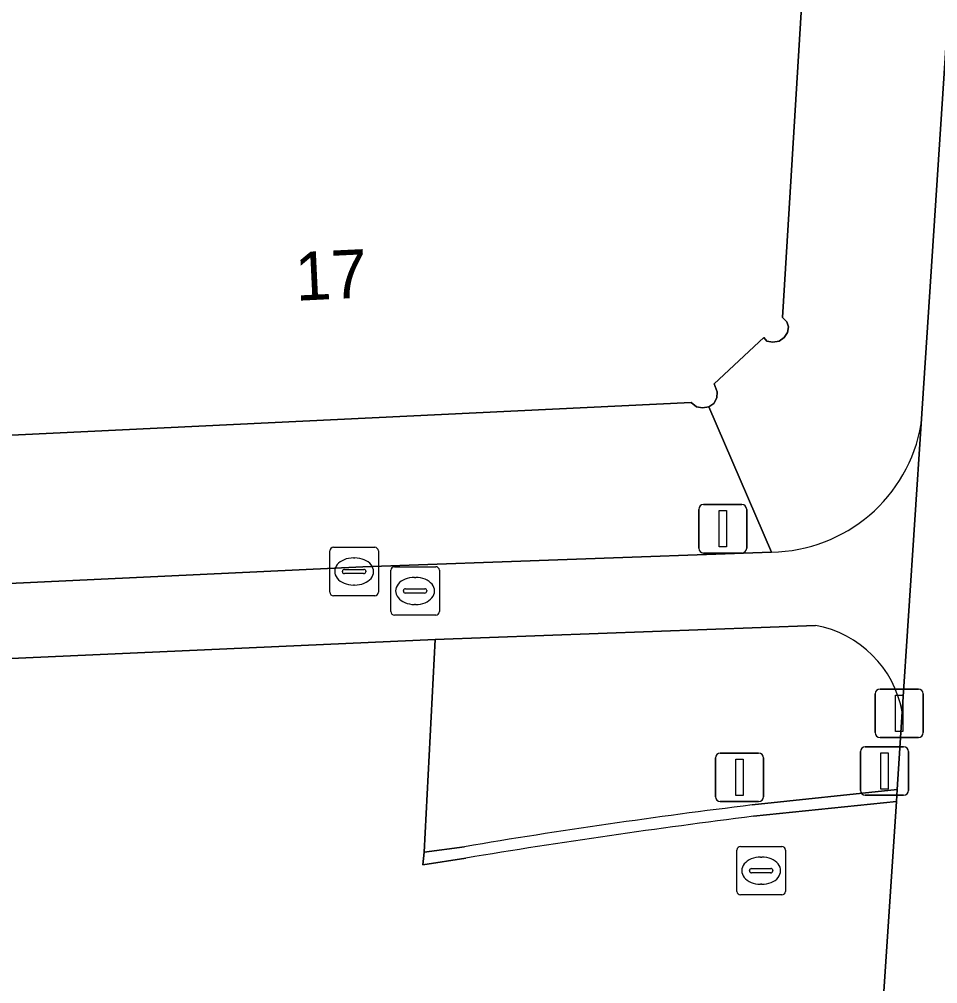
# Model space of a CAD drawing. Extents: x 161087 to 161926, y 382572 to 383873.
# Drawn here: x 161847.36 to 161866.3, y 382840.09 to 382859.99 of the extents above; entities that cross this region are included whole.
import ezdxf

# ---------------------------------------------------------------- set-up
doc = ezdxf.new("R2010")
doc.units = 0
for name, color, linetype in [('IMGEO_Drukknoppaal', 7, 'Continuous'), ('IMGEO_Fietspad_gesloten', 7, 'Continuous'), ('IMGEO_Kolk', 7, 'Continuous'), ('IMGEO_Lichtmast', 7, 'Continuous'), ('IMGEO_Pand', 7, 'Continuous'), ('IMGEO_Pand_nummerreeks', 7, 'Continuous'), ('IMGEO_Rijbaan_lokaal_gesloten', 7, 'Continuous'), ('IMGEO_Rioolput', 7, 'Continuous'), ('IMGEO_Verkeerseiland_open', 7, 'Continuous'), ('IMGEO_Verkeersregelinstallatiepaal', 7, 'Continuous'), ('IMGEO_Voetpad_open', 7, 'Continuous')]:
    doc.layers.add(name, color=color, linetype=linetype)

msp = doc.modelspace()

# ---------------------------------------------------------------- linework, layer by layer
at = {"layer": 'IMGEO_Drukknoppaal'}
for p, q in [((161865.109, 382846.167), (161865.899, 382846.167)), ((161865.899, 382846.167), (161865.109, 382846.167)), ((161865.009, 382845.267), (161865.009, 382846.067)), ((161865.009, 382846.067), (161865.009, 382845.267)), ((161865.999, 382846.067), (161865.999, 382845.267)), ((161865.999, 382845.267), (161865.999, 382846.067)), ((161865.899, 382845.167), (161865.109, 382845.167)), ((161865.109, 382845.167), (161865.899, 382845.167))]:
    msp.add_line(p, q, dxfattribs=at)
msp.add_lwpolyline([(161865.429, 382846.042), (161865.579, 382846.042), (161865.579, 382845.292), (161865.429, 382845.292), (161865.429, 382846.042)], dxfattribs=at)
for centre, start, end in [((161865.109, 382846.067), 90, 180), ((161865.109, 382846.067), 90, 180), ((161865.899, 382846.067), 0, 90), ((161865.899, 382846.067), 360, 90), ((161865.109, 382845.267), 180, 270), ((161865.109, 382845.267), 180, 270), ((161865.899, 382845.267), 270, 0), ((161865.899, 382845.267), 270, 0)]:
    msp.add_arc(centre, 0.1, start, end, dxfattribs=at)
at = {"layer": 'IMGEO_Fietspad_gesloten'}
msp.add_lwpolyline([(161867.147, 382869.551), (161866.618, 382861.706), (161865.956, 382851.636), (161865.566, 382845.696), (161865.461, 382844.092), (161865.445, 382843.847), (161865.12, 382838.895), (161865.105, 382838.659), (161865.013, 382837.253), (161864.583, 382830.709), (161868.468, 382828.616), (161868.493, 382828.949), (161868.857, 382834.621), (161868.883, 382835.013), (161869.087, 382838.199), (161869.439, 382843.669), (161869.49, 382844.463)], dxfattribs=at)
at = {"layer": 'IMGEO_Kolk'}
for p, q in [((161853.836, 382849.092), (161854.688, 382849.092)), ((161853.761, 382848.166), (161853.761, 382849.018)), ((161854.249, 382848.872), (161854.274, 382848.872)), ((161854.762, 382849.018), (161854.762, 382848.166)), ((161854.02, 382848.586), (161854.02, 382848.598)), ((161854.458, 382848.549), (161854.06, 382848.549)), ((161854.063, 382848.635), (161854.461, 382848.635)), ((161854.504, 382848.598), (161854.504, 382848.586)), ((161854.272, 382848.312), (161854.247, 382848.312)), ((161854.688, 382848.092), (161853.836, 382848.092))]:
    msp.add_line(p, q, dxfattribs=at)
for points in [[(161853.836, 382849.092), (161854.688, 382849.092)], [(161853.761, 382848.166), (161853.761, 382849.018)], [(161854.762, 382849.018), (161854.762, 382848.166)], [(161854.688, 382848.092), (161853.836, 382848.092)]]:
    msp.add_lwpolyline(points, dxfattribs=at)
for centre, radius, start, end in [((161853.838, 382849.016), 0.0765, 91.552, 178.448), ((161853.838, 382849.016), 0.0765, 91.552, 178.448), ((161854.686, 382849.016), 0.0765, 1.552, 88.448), ((161854.686, 382849.016), 0.0765, 1.552, 88.448), ((161854.06, 382848.595), 0.0403, 85.8775, 175.7526), ((161854.057, 382848.585), 0.0366, 178.938, 274.7102), ((161854.461, 382848.592), 0.043, 264.8664, 352.4533), ((161854.465, 382848.597), 0.0386, 1.7309, 96.639), ((161853.838, 382848.168), 0.0765, 181.552, 268.448), ((161853.838, 382848.168), 0.0765, 181.552, 268.448), ((161854.686, 382848.168), 0.0765, 271.552, 358.448), ((161854.686, 382848.168), 0.0765, 271.552, 358.448)]:
    msp.add_arc(centre, radius, start, end, dxfattribs=at)
for centre, major_axis, ratio, start_param, end_param in [((161854.248, 382848.592), (-0.387, 0.002), 0.722429, 4.712389, 7.853982), ((161854.273, 382848.592), (-0.39, 0.002), 0.717154, 1.570796, 4.712389)]:
    msp.add_ellipse(centre, major_axis=major_axis, ratio=ratio, start_param=start_param, end_param=end_param, dxfattribs=at)
at = {"layer": 'IMGEO_Lichtmast'}
for p, q in [((161861.368, 382849.073), (161861.368, 382849.873)), ((161861.368, 382849.873), (161861.368, 382849.073)), ((161861.468, 382849.973), (161862.258, 382849.973)), ((161862.258, 382849.973), (161861.468, 382849.973)), ((161862.358, 382849.873), (161862.358, 382849.073)), ((161862.358, 382849.073), (161862.358, 382849.873)), ((161862.258, 382848.973), (161861.468, 382848.973)), ((161861.468, 382848.973), (161862.258, 382848.973))]:
    msp.add_line(p, q, dxfattribs=at)
msp.add_lwpolyline([(161861.788, 382849.848), (161861.938, 382849.848), (161861.938, 382849.098), (161861.788, 382849.098), (161861.788, 382849.848)], dxfattribs=at)
for centre, start, end in [((161861.468, 382849.873), 90, 180), ((161861.468, 382849.873), 90, 180), ((161862.258, 382849.873), 0, 90), ((161862.258, 382849.873), 360, 90), ((161861.468, 382849.073), 180, 270), ((161861.468, 382849.073), 180, 270), ((161862.258, 382849.073), 270, 0), ((161862.258, 382849.073), 270, 0)]:
    msp.add_arc(centre, 0.1, start, end, dxfattribs=at)
at = {"layer": 'IMGEO_Pand'}
msp.add_lwpolyline([(161846.616, 382851.379), (161861.213, 382852.08), (161861.326, 382851.991), (161861.448, 382851.971), (161861.574, 382851.99), (161861.677, 382852.06), (161861.742, 382852.175), (161861.752, 382852.302), (161861.688, 382852.461), (161862.708, 382853.419), (161862.776, 382853.348), (161862.9, 382853.321), (161863.027, 382853.343), (161863.131, 382853.42), (161863.198, 382853.525), (161863.222, 382853.64), (161863.189, 382853.743), (161863.098, 382853.833), (161863.645, 382862.837), (161863.846, 382866.18), (161863.973, 382868.294), (161864.17, 382871.573), (161864.3, 382874.847)], dxfattribs=at)
at = {"layer": 'IMGEO_Rijbaan_lokaal_gesloten'}
for points in [[(161865.566, 382845.696), (161865.956, 382851.636)], [(161862.869, 382848.994), (161854.439, 382848.685), (161832.263, 382847.644), (161825.44, 382847.308), (161823.504, 382847.238), (161802.492, 382846.312), (161795.948, 382846.019), (161792.902, 382845.883), (161788.246, 382845.674), (161787.54, 382845.621), (161786.758, 382845.61), (161784.962, 382845.502), (161786.091, 382844.033), (161787.742, 382844.105), (161807.883, 382845.036), (161855.93, 382847.19)], [(161855.93, 382847.19), (161863.777, 382847.48)], [(161856.563, 382842.678), (161855.679, 382842.542), (161855.707, 382842.799), (161855.93, 382847.19), (161807.883, 382845.036), (161787.742, 382844.105), (161786.091, 382844.033)], [(161865.445, 382843.847), (161865.461, 382844.092), (161862.471, 382843.775)], [(161841.766, 382837.156), (161855.272, 382837.15), (161855.451, 382839.166), (161855.46, 382839.39), (161865.12, 382838.895), (161865.445, 382843.847), (161862.497, 382843.541)], [(161862.497, 382843.541), (161865.445, 382843.847)], [(161856.536, 382842.914), (161855.707, 382842.799), (161855.679, 382842.542), (161856.563, 382842.678)]]:
    msp.add_lwpolyline(points, dxfattribs=at)
for centre, radius, start, end in [((161862.83, 382852.164), 3.17, 270.7072, 350.4098), ((161863.376, 382845.289), 2.227, 10.5265, 79.6339), ((161878.401, 382713.083), 131.659, 96.94937, 99.55944), ((161880.947, 382695.846), 148.843, 97.12047, 99.42891), ((161880.947, 382695.846), 148.843, 97.12047, 99.42891)]:
    msp.add_arc(centre, radius, start, end, dxfattribs=at)
at = {"layer": 'IMGEO_Rioolput'}
for p, q in [((161855.093, 382848.691), (161855.945, 382848.691)), ((161855.018, 382847.765), (161855.018, 382848.617)), ((161855.506, 382848.471), (161855.531, 382848.471)), ((161856.019, 382848.617), (161856.019, 382847.765)), ((161855.277, 382848.185), (161855.277, 382848.197)), ((161855.715, 382848.148), (161855.317, 382848.148)), ((161855.32, 382848.234), (161855.718, 382848.234)), ((161855.761, 382848.197), (161855.761, 382848.185)), ((161855.529, 382847.911), (161855.504, 382847.911)), ((161855.945, 382847.691), (161855.093, 382847.691)), ((161862.231, 382842.919), (161863.083, 382842.919)), ((161862.156, 382841.993), (161862.156, 382842.845)), ((161862.644, 382842.699), (161862.669, 382842.699)), ((161863.157, 382842.845), (161863.157, 382841.993)), ((161862.415, 382842.413), (161862.415, 382842.425)), ((161862.853, 382842.376), (161862.455, 382842.376)), ((161862.458, 382842.462), (161862.856, 382842.462)), ((161862.899, 382842.425), (161862.899, 382842.413)), ((161862.667, 382842.139), (161862.642, 382842.139)), ((161863.083, 382841.919), (161862.231, 382841.919))]:
    msp.add_line(p, q, dxfattribs=at)
for points in [[(161855.093, 382848.691), (161855.945, 382848.691)], [(161855.018, 382847.765), (161855.018, 382848.617)], [(161856.019, 382848.617), (161856.019, 382847.765)], [(161855.945, 382847.691), (161855.093, 382847.691)], [(161862.231, 382842.919), (161863.083, 382842.919)], [(161862.156, 382841.993), (161862.156, 382842.845)], [(161863.157, 382842.845), (161863.157, 382841.993)], [(161863.083, 382841.919), (161862.231, 382841.919)]]:
    msp.add_lwpolyline(points, dxfattribs=at)
for centre, radius, start, end in [((161855.095, 382848.615), 0.0765, 91.552, 178.448), ((161855.095, 382848.615), 0.0765, 91.552, 178.448), ((161855.943, 382848.615), 0.0765, 1.552, 88.448), ((161855.943, 382848.615), 0.0765, 1.552, 88.448), ((161855.317, 382848.194), 0.0403, 85.8775, 175.7526), ((161855.314, 382848.184), 0.0366, 178.938, 274.7102), ((161855.718, 382848.191), 0.043, 264.8664, 352.4533), ((161855.722, 382848.196), 0.0386, 1.7309, 96.639), ((161855.095, 382847.767), 0.0765, 181.552, 268.448), ((161855.095, 382847.767), 0.0765, 181.552, 268.448), ((161855.943, 382847.767), 0.0765, 271.552, 358.448), ((161855.943, 382847.767), 0.0765, 271.552, 358.448), ((161862.233, 382842.843), 0.0765, 91.552, 178.448), ((161862.233, 382842.843), 0.0765, 91.552, 178.448), ((161863.081, 382842.843), 0.0765, 1.552, 88.448), ((161863.081, 382842.843), 0.0765, 1.552, 88.448), ((161862.455, 382842.422), 0.0403, 85.8775, 175.7526), ((161862.452, 382842.412), 0.0366, 178.938, 274.7102), ((161862.856, 382842.419), 0.043, 264.8664, 352.4533), ((161862.86, 382842.424), 0.0386, 1.7309, 96.639), ((161862.233, 382841.995), 0.0765, 181.552, 268.448), ((161862.233, 382841.995), 0.0765, 181.552, 268.448), ((161863.081, 382841.995), 0.0765, 271.552, 358.448), ((161863.081, 382841.995), 0.0765, 271.552, 358.448)]:
    msp.add_arc(centre, radius, start, end, dxfattribs=at)
for centre, major_axis, ratio, start_param, end_param in [((161855.505, 382848.191), (-0.387, 0.002), 0.722429, 4.712389, 7.853982), ((161855.53, 382848.191), (-0.39, 0.002), 0.717154, 1.570796, 4.712389), ((161862.643, 382842.419), (-0.387, 0.002), 0.722429, 4.712389, 7.853982), ((161862.668, 382842.419), (-0.39, 0.002), 0.717154, 1.570796, 4.712389)]:
    msp.add_ellipse(centre, major_axis=major_axis, ratio=ratio, start_param=start_param, end_param=end_param, dxfattribs=at)
at = {"layer": 'IMGEO_Verkeerseiland_open'}
for points in [[(161863.777, 382847.48), (161855.93, 382847.19), (161855.707, 382842.799), (161856.536, 382842.914)], [(161862.471, 382843.775), (161865.461, 382844.092), (161865.566, 382845.696)]]:
    msp.add_lwpolyline(points, dxfattribs=at)
for centre, radius, start, end in [((161863.376, 382845.289), 2.227, 10.5265, 79.6339), ((161878.401, 382713.083), 131.659, 96.94937, 99.55944)]:
    msp.add_arc(centre, radius, start, end, dxfattribs=at)
at = {"layer": 'IMGEO_Verkeersregelinstallatiepaal'}
for p, q in [((161864.804, 382844.976), (161865.594, 382844.976)), ((161865.594, 382844.976), (161864.804, 382844.976)), ((161861.713, 382843.946), (161861.713, 382844.746)), ((161861.713, 382844.746), (161861.713, 382843.946)), ((161861.813, 382844.846), (161862.603, 382844.846)), ((161862.603, 382844.846), (161861.813, 382844.846)), ((161862.703, 382844.746), (161862.703, 382843.946)), ((161862.703, 382843.946), (161862.703, 382844.746)), ((161864.704, 382844.076), (161864.704, 382844.876)), ((161864.704, 382844.876), (161864.704, 382844.076)), ((161865.694, 382844.876), (161865.694, 382844.076)), ((161865.694, 382844.076), (161865.694, 382844.876)), ((161865.594, 382843.976), (161864.804, 382843.976)), ((161864.804, 382843.976), (161865.594, 382843.976)), ((161862.603, 382843.846), (161861.813, 382843.846)), ((161861.813, 382843.846), (161862.603, 382843.846))]:
    msp.add_line(p, q, dxfattribs=at)
for points in [[(161862.133, 382844.721), (161862.283, 382844.721), (161862.283, 382843.971), (161862.133, 382843.971), (161862.133, 382844.721)], [(161865.124, 382844.851), (161865.274, 382844.851), (161865.274, 382844.101), (161865.124, 382844.101), (161865.124, 382844.851)]]:
    msp.add_lwpolyline(points, dxfattribs=at)
for centre, start, end in [((161864.804, 382844.876), 90, 180), ((161864.804, 382844.876), 90, 180), ((161865.594, 382844.876), 0, 90), ((161865.594, 382844.876), 360, 90), ((161861.813, 382844.746), 90, 180), ((161861.813, 382844.746), 90, 180), ((161862.603, 382844.746), 0, 90), ((161862.603, 382844.746), 360, 90), ((161861.813, 382843.946), 180, 270), ((161861.813, 382843.946), 180, 270), ((161862.603, 382843.946), 270, 0), ((161862.603, 382843.946), 270, 0), ((161864.804, 382844.076), 180, 270), ((161864.804, 382844.076), 180, 270), ((161865.594, 382844.076), 270, 0), ((161865.594, 382844.076), 270, 0)]:
    msp.add_arc(centre, 0.1, start, end, dxfattribs=at)
at = {"layer": 'IMGEO_Voetpad_open'}
for points in [[(161864.3, 382874.847), (161864.17, 382871.573), (161863.973, 382868.294), (161863.846, 382866.18), (161863.645, 382862.837), (161863.098, 382853.833), (161863.189, 382853.743), (161863.222, 382853.64), (161863.198, 382853.525), (161863.131, 382853.42), (161863.027, 382853.343), (161862.9, 382853.321), (161862.776, 382853.348), (161862.708, 382853.419), (161861.688, 382852.461), (161861.752, 382852.302), (161861.742, 382852.175), (161861.677, 382852.06), (161861.574, 382851.99), (161862.869, 382848.994)], [(161865.956, 382851.636), (161866.618, 382861.706), (161867.147, 382869.551)], [(161792.902, 382845.883), (161795.948, 382846.019), (161795.926, 382846.518), (161802.47, 382846.811), (161802.492, 382846.312), (161823.504, 382847.238), (161825.44, 382847.308), (161825.416, 382847.807), (161832.239, 382848.143), (161832.263, 382847.644), (161854.439, 382848.685), (161862.869, 382848.994), (161861.574, 382851.99), (161861.448, 382851.971), (161861.326, 382851.991), (161861.213, 382852.08), (161846.616, 382851.379), (161846.429, 382851.37), (161835.282, 382850.802), (161833.32, 382850.708), (161793.173, 382849.087)]]:
    msp.add_lwpolyline(points, dxfattribs=at)
msp.add_arc((161862.83, 382852.164), 3.17, 270.7072, 350.4098, dxfattribs=at)

# ---------------------------------------------------------------- texts
at = {"layer": 'IMGEO_Pand_nummerreeks'}
msp.add_text('17', height=1, rotation=2.7445, dxfattribs=at).set_placement((161853.066, 382854.177))

doc.saveas('drawing.dxf')
